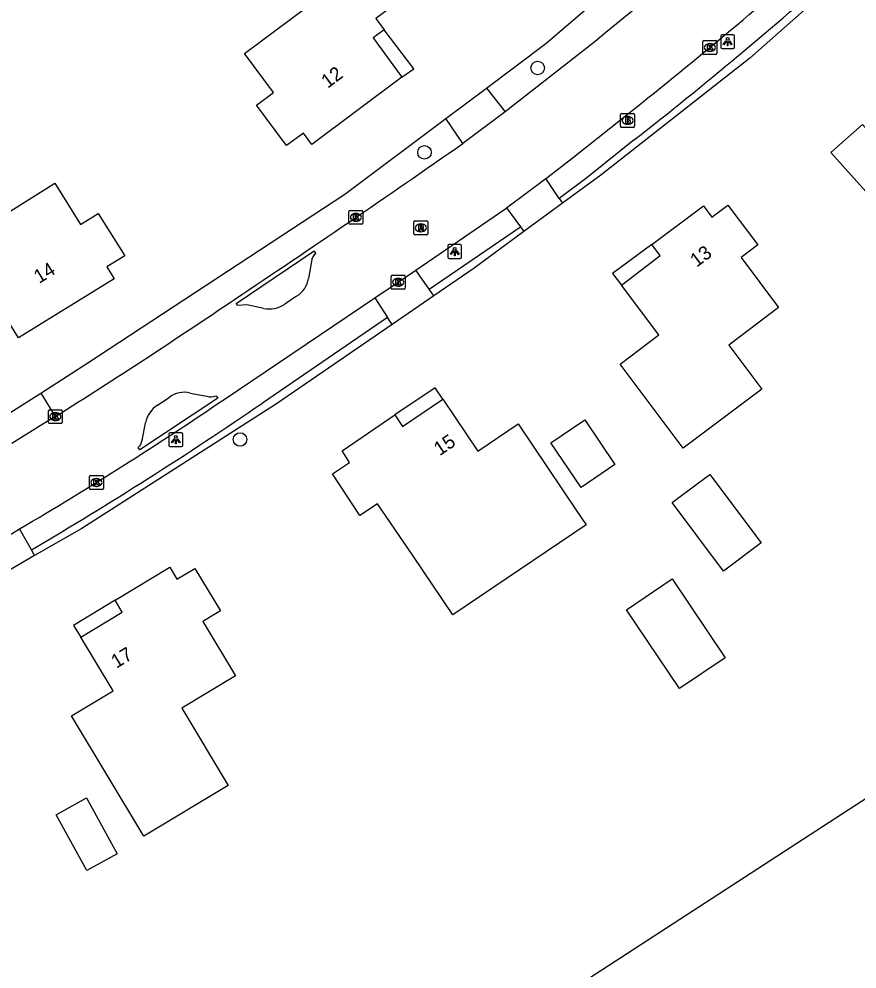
# Model space of a CAD drawing. Extents: x 162675 to 163482, y 379761 to 381227.
# Drawn here: x 163299.4 to 163359.8, y 380723.9 to 380792.3 of the extents above; entities that cross this region are included whole.
import ezdxf

# ---------------------------------------------------------------- set-up
doc = ezdxf.new("R2010")
doc.units = 0
for name, color, linetype in [('IMGEO_Boom', 7, 'Continuous'), ('IMGEO_Brandkraan', 7, 'Continuous'), ('IMGEO_Gemengd_bos', 7, 'Continuous'), ('IMGEO_Groenvoorziening', 7, 'Continuous'), ('IMGEO_Haag', 7, 'Continuous'), ('IMGEO_Kolk', 7, 'Continuous'), ('IMGEO_Lichtpunt', 7, 'Continuous'), ('IMGEO_Pand', 7, 'Continuous'), ('IMGEO_Pand_nummerreeks', 7, 'Continuous'), ('IMGEO_Pand_overbouw', 7, 'Continuous'), ('IMGEO_Parkeervlak_halfverhard', 7, 'Continuous'), ('IMGEO_Rijbaan_lokaal_gesloten', 7, 'Continuous'), ('IMGEO_Rioolput', 7, 'Continuous'), ('IMGEO_Voetpad_open', 7, 'Continuous')]:
    doc.layers.add(name, color=color, linetype=linetype)

msp = doc.modelspace()

# ---------------------------------------------------------------- linework, layer by layer
at = {"layer": 'IMGEO_Boom'}
for centre in [(163336.809, 380788.819), (163328.65, 380782.737), (163315.36, 380762.054)]:
    msp.add_circle(centre, 0.489, dxfattribs=at)
at = {"layer": 'IMGEO_Brandkraan'}
for p, q in [((163342.791, 380784.617), (163342.791, 380785.469)), ((163342.866, 380785.543), (163343.718, 380785.543)), ((163343.279, 380785.323), (163343.304, 380785.323)), ((163343.792, 380785.469), (163343.792, 380784.617)), ((163343.718, 380784.543), (163342.866, 380784.543)), ((163343.302, 380784.763), (163343.277, 380784.763))]:
    msp.add_line(p, q, dxfattribs=at)
for points in [[(163342.791, 380784.617), (163342.791, 380785.469)], [(163342.866, 380785.543), (163343.718, 380785.543)], [(163343.139, 380785.243), (163343.139, 380784.843), (163343.352, 380784.843)], [(163343.37, 380785.243), (163343.139, 380785.243)], [(163343.318, 380785.162), (163343.264, 380785.162), (163343.264, 380785.086)], [(163343.264, 380785.086), (163343.317, 380785.086)], [(163343.326, 380785.01), (163343.264, 380785.01), (163343.264, 380784.929)], [(163343.264, 380784.929), (163343.326, 380784.929)], [(163343.792, 380785.469), (163343.792, 380784.617)], [(163343.718, 380784.543), (163342.866, 380784.543)]]:
    msp.add_lwpolyline(points, dxfattribs=at)
for centre, radius, start, end in [((163342.868, 380785.467), 0.0765, 91.55205, 178.44795), ((163342.868, 380785.467), 0.0765, 91.55205, 178.44795), ((163343.319, 380785.124), 0.0379, 267.82845, 90.93552), ((163343.327, 380784.969), 0.0404, 269.87594, 90.50774), ((163343.374, 380785.098), 0.145, 59.4692, 91.53667), ((163343.399, 380785.145), 0.0922, 285.51372, 58.15012), ((163343.404, 380784.953), 0.105, 301.31148, 78.98903), ((163343.716, 380785.467), 0.0765, 1.55205, 88.44795), ((163343.716, 380785.467), 0.0765, 1.55205, 88.44795), ((163342.868, 380784.619), 0.0765, 181.55205, 268.44795), ((163342.868, 380784.619), 0.0765, 181.55205, 268.44795), ((163343.358, 380785.094), 0.251, 268.66757, 293.53466), ((163343.716, 380784.619), 0.0765, 271.55205, 358.44795), ((163343.716, 380784.619), 0.0765, 271.55205, 358.44795)]:
    msp.add_arc(centre, radius, start, end, dxfattribs=at)
for centre, major_axis, ratio, start_param, end_param in [((163343.278, 380785.043), (-0.387, 0.002), 0.722429, 4.712389, 7.853982), ((163343.303, 380785.043), (-0.39, 0.002), 0.717154, 1.570796, 4.712389)]:
    msp.add_ellipse(centre, major_axis=major_axis, ratio=ratio, start_param=start_param, end_param=end_param, dxfattribs=at)
at = {"layer": 'IMGEO_Gemengd_bos'}
msp.add_lwpolyline([(163195.703, 380607.276), (163192.683, 380638.447), (163191.078, 380656.967), (163189.778, 380667.06), (163216.199, 380669.241), (163243.791, 380678.445), (163283.606, 380692.056), (163296.994, 380698.547), (163313.614, 380707.452), (163315.494, 380708.247), (163338.618, 380722.019), (163360.626, 380736.309), (163381.367, 380750.918), (163382.181, 380751.803)], dxfattribs=at)
at = {"layer": 'IMGEO_Groenvoorziening'}
for points in [[(163333.111, 380787.376), (163337.4, 380790.586), (163359.095, 380809.135)], [(163300.998, 380765.394), (163304.376, 380767.584), (163322.902, 380779.738), (163330.188, 380785.19)]]:
    msp.add_lwpolyline(points, dxfattribs=at)
at = {"layer": 'IMGEO_Haag'}
for points in [[(163414.488, 380847.033), (163386.009, 380820.336), (163376.59, 380811.733), (163366.359, 380802.124), (163352.112, 380789.535), (163341.354, 380781.107), (163338.598, 380779.082)], [(163335.804, 380777.03), (163332.23, 380774.404), (163329.319, 380772.403)], [(163326.313, 380770.336), (163317.99, 380764.614), (163303.952, 380755.635), (163300.552, 380753.691)]]:
    msp.add_lwpolyline(points, dxfattribs=at)
at = {"layer": 'IMGEO_Kolk'}
for p, q in [((163348.722, 380789.871), (163348.722, 380790.723)), ((163348.797, 380790.797), (163349.649, 380790.797)), ((163349.21, 380790.577), (163349.235, 380790.577)), ((163349.723, 380790.723), (163349.723, 380789.871)), ((163349.649, 380789.797), (163348.797, 380789.797)), ((163349.233, 380790.017), (163349.208, 380790.017)), ((163323.21, 380777.632), (163323.21, 380778.484)), ((163323.285, 380778.558), (163324.137, 380778.558)), ((163323.698, 380778.338), (163323.723, 380778.338)), ((163324.211, 380778.484), (163324.211, 380777.632)), ((163324.137, 380777.558), (163323.285, 380777.558)), ((163323.721, 380777.778), (163323.696, 380777.778)), ((163326.258, 380772.956), (163326.258, 380773.808)), ((163326.333, 380773.882), (163327.185, 380773.882)), ((163326.746, 380773.662), (163326.771, 380773.662)), ((163327.259, 380773.808), (163327.259, 380772.956)), ((163327.185, 380772.882), (163326.333, 380772.882)), ((163326.769, 380773.102), (163326.744, 380773.102)), ((163301.542, 380763.274), (163301.542, 380764.126)), ((163301.617, 380764.2), (163302.469, 380764.2)), ((163302.03, 380763.98), (163302.055, 380763.98)), ((163302.543, 380764.126), (163302.543, 380763.274)), ((163302.469, 380763.2), (163301.617, 380763.2)), ((163302.053, 380763.42), (163302.028, 380763.42)), ((163304.507, 380758.532), (163304.507, 380759.384)), ((163304.582, 380759.458), (163305.434, 380759.458)), ((163304.995, 380759.238), (163305.02, 380759.238)), ((163305.508, 380759.384), (163305.508, 380758.532)), ((163305.434, 380758.458), (163304.582, 380758.458)), ((163305.018, 380758.678), (163304.993, 380758.678))]:
    msp.add_line(p, q, dxfattribs=at)
for points in [[(163348.722, 380789.871), (163348.722, 380790.723)], [(163348.797, 380790.797), (163349.649, 380790.797)], [(163349.043, 380790.497), (163349.166, 380790.497), (163349.166, 380790.346), (163349.296, 380790.497), (163349.46, 380790.497), (163349.314, 380790.346), (163349.467, 380790.097), (163349.315, 380790.097), (163349.23, 380790.261), (163349.166, 380790.194), (163349.166, 380790.097), (163349.043, 380790.097), (163349.043, 380790.497)], [(163349.723, 380790.723), (163349.723, 380789.871)], [(163349.649, 380789.797), (163348.797, 380789.797)], [(163323.21, 380777.632), (163323.21, 380778.484)], [(163323.285, 380778.558), (163324.137, 380778.558)], [(163323.531, 380778.258), (163323.654, 380778.258), (163323.654, 380778.107), (163323.784, 380778.258), (163323.948, 380778.258), (163323.802, 380778.107), (163323.955, 380777.858), (163323.803, 380777.858), (163323.718, 380778.022), (163323.654, 380777.955), (163323.654, 380777.858), (163323.531, 380777.858), (163323.531, 380778.258)], [(163324.211, 380778.484), (163324.211, 380777.632)], [(163324.137, 380777.558), (163323.285, 380777.558)], [(163326.258, 380772.956), (163326.258, 380773.808)], [(163326.333, 380773.882), (163327.185, 380773.882)], [(163326.579, 380773.582), (163326.702, 380773.582), (163326.702, 380773.431), (163326.832, 380773.582), (163326.996, 380773.582), (163326.85, 380773.431), (163327.003, 380773.182), (163326.851, 380773.182), (163326.766, 380773.346), (163326.702, 380773.279), (163326.702, 380773.182), (163326.579, 380773.182), (163326.579, 380773.582)], [(163327.259, 380773.808), (163327.259, 380772.956)], [(163327.185, 380772.882), (163326.333, 380772.882)], [(163301.542, 380763.274), (163301.542, 380764.126)], [(163301.617, 380764.2), (163302.469, 380764.2)], [(163301.863, 380763.9), (163301.986, 380763.9), (163301.986, 380763.749), (163302.116, 380763.9), (163302.28, 380763.9), (163302.134, 380763.749), (163302.287, 380763.5), (163302.135, 380763.5), (163302.05, 380763.664), (163301.986, 380763.597), (163301.986, 380763.5), (163301.863, 380763.5), (163301.863, 380763.9)], [(163302.543, 380764.126), (163302.543, 380763.274)], [(163302.469, 380763.2), (163301.617, 380763.2)], [(163304.507, 380758.532), (163304.507, 380759.384)], [(163304.582, 380759.458), (163305.434, 380759.458)], [(163304.828, 380759.158), (163304.951, 380759.158), (163304.951, 380759.007), (163305.081, 380759.158), (163305.245, 380759.158), (163305.099, 380759.007), (163305.252, 380758.758), (163305.1, 380758.758), (163305.015, 380758.922), (163304.951, 380758.855), (163304.951, 380758.758), (163304.828, 380758.758), (163304.828, 380759.158)], [(163305.508, 380759.384), (163305.508, 380758.532)], [(163305.434, 380758.458), (163304.582, 380758.458)]]:
    msp.add_lwpolyline(points, dxfattribs=at)
for centre, start, end in [((163348.799, 380790.721), 91.55205, 178.44795), ((163348.799, 380790.721), 91.55205, 178.44795), ((163349.647, 380790.721), 1.55205, 88.44795), ((163349.647, 380790.721), 1.55205, 88.44795), ((163348.799, 380789.873), 181.55205, 268.44795), ((163348.799, 380789.873), 181.55205, 268.44795), ((163349.647, 380789.873), 271.55205, 358.44795), ((163349.647, 380789.873), 271.55205, 358.44795), ((163323.287, 380778.482), 91.55205, 178.44795), ((163323.287, 380778.482), 91.55205, 178.44795), ((163324.135, 380778.482), 1.55205, 88.44795), ((163324.135, 380778.482), 1.55205, 88.44795), ((163323.287, 380777.634), 181.55205, 268.44795), ((163323.287, 380777.634), 181.55205, 268.44795), ((163324.135, 380777.634), 271.55205, 358.44795), ((163324.135, 380777.634), 271.55205, 358.44795), ((163326.335, 380773.806), 91.55205, 178.44795), ((163326.335, 380773.806), 91.55205, 178.44795), ((163327.183, 380773.806), 1.55205, 88.44795), ((163327.183, 380773.806), 1.55205, 88.44795), ((163326.335, 380772.958), 181.55205, 268.44795), ((163326.335, 380772.958), 181.55205, 268.44795), ((163327.183, 380772.958), 271.55205, 358.44795), ((163327.183, 380772.958), 271.55205, 358.44795), ((163301.619, 380764.124), 91.55205, 178.44795), ((163301.619, 380764.124), 91.55205, 178.44795), ((163302.467, 380764.124), 1.55205, 88.44795), ((163302.467, 380764.124), 1.55205, 88.44795), ((163301.619, 380763.276), 181.55205, 268.44795), ((163301.619, 380763.276), 181.55205, 268.44795), ((163302.467, 380763.276), 271.55205, 358.44795), ((163302.467, 380763.276), 271.55205, 358.44795), ((163304.584, 380759.382), 91.55205, 178.44795), ((163304.584, 380759.382), 91.55205, 178.44795), ((163305.432, 380759.382), 1.55205, 88.44795), ((163305.432, 380759.382), 1.55205, 88.44795), ((163304.584, 380758.534), 181.55205, 268.44795), ((163304.584, 380758.534), 181.55205, 268.44795), ((163305.432, 380758.534), 271.55205, 358.44795), ((163305.432, 380758.534), 271.55205, 358.44795)]:
    msp.add_arc(centre, 0.0765, start, end, dxfattribs=at)
for centre, major_axis, ratio, start_param, end_param in [((163349.209, 380790.297), (-0.387, 0.002), 0.722429, 4.712389, 7.853982), ((163349.234, 380790.297), (-0.39, 0.002), 0.717154, 1.570796, 4.712389), ((163323.697, 380778.058), (-0.387, 0.002), 0.722429, 4.712389, 7.853982), ((163323.722, 380778.058), (-0.39, 0.002), 0.717154, 1.570796, 4.712389), ((163326.745, 380773.382), (-0.387, 0.002), 0.722429, 4.712389, 7.853982), ((163326.77, 380773.382), (-0.39, 0.002), 0.717154, 1.570796, 4.712389), ((163302.029, 380763.7), (-0.387, 0.002), 0.722429, 4.712389, 7.853982), ((163302.054, 380763.7), (-0.39, 0.002), 0.717154, 1.570796, 4.712389), ((163304.994, 380758.958), (-0.387, 0.002), 0.722429, 4.712389, 7.853982), ((163305.019, 380758.958), (-0.39, 0.002), 0.717154, 1.570796, 4.712389)]:
    msp.add_ellipse(centre, major_axis=major_axis, ratio=ratio, start_param=start_param, end_param=end_param, dxfattribs=at)
at = {"layer": 'IMGEO_Lichtpunt'}
for p, q in [((163350.005, 380791.117), (163350.005, 380790.31)), ((163350.005, 380791.117), (163350.005, 380790.31)), ((163350.907, 380791.212), (163350.099, 380791.212)), ((163350.907, 380791.212), (163350.099, 380791.212)), ((163351.001, 380790.31), (163351.001, 380791.117)), ((163351.001, 380790.31), (163351.001, 380791.117)), ((163350.099, 380790.216), (163350.907, 380790.216)), ((163350.099, 380790.216), (163350.907, 380790.216)), ((163331.232, 380776.091), (163330.424, 380776.091)), ((163331.232, 380776.091), (163330.424, 380776.091)), ((163330.33, 380775.996), (163330.33, 380775.189)), ((163330.33, 380775.996), (163330.33, 380775.189)), ((163331.326, 380775.189), (163331.326, 380775.996)), ((163331.326, 380775.189), (163331.326, 380775.996)), ((163330.424, 380775.095), (163331.232, 380775.095)), ((163330.424, 380775.095), (163331.232, 380775.095)), ((163310.232, 380762.447), (163310.232, 380761.64)), ((163310.232, 380762.447), (163310.232, 380761.64)), ((163311.134, 380762.542), (163310.326, 380762.542)), ((163311.134, 380762.542), (163310.326, 380762.542)), ((163311.228, 380761.64), (163311.228, 380762.447)), ((163311.228, 380761.64), (163311.228, 380762.447)), ((163310.326, 380761.546), (163311.134, 380761.546)), ((163310.326, 380761.546), (163311.134, 380761.546))]:
    msp.add_line(p, q, dxfattribs=at)
for points in [[(163350.379, 380790.781), (163350.418, 380790.753), (163350.23, 380790.491), (163350.192, 380790.518), (163350.379, 380790.781)], [(163350.481, 380790.733), (163350.528, 380790.733), (163350.528, 380790.411), (163350.481, 380790.411), (163350.481, 380790.733)], [(163350.591, 380790.753), (163350.629, 380790.78), (163350.816, 380790.518), (163350.777, 380790.49), (163350.591, 380790.753)], [(163330.704, 380775.66), (163330.743, 380775.632), (163330.555, 380775.37), (163330.517, 380775.397), (163330.704, 380775.66)], [(163330.806, 380775.612), (163330.853, 380775.612), (163330.853, 380775.29), (163330.806, 380775.29), (163330.806, 380775.612)], [(163330.916, 380775.632), (163330.954, 380775.659), (163331.141, 380775.397), (163331.102, 380775.369), (163330.916, 380775.632)], [(163310.606, 380762.111), (163310.645, 380762.083), (163310.457, 380761.821), (163310.419, 380761.848), (163310.606, 380762.111)], [(163310.708, 380762.063), (163310.755, 380762.063), (163310.755, 380761.741), (163310.708, 380761.741), (163310.708, 380762.063)], [(163310.818, 380762.083), (163310.856, 380762.11), (163311.043, 380761.848), (163311.004, 380761.82), (163310.818, 380762.083)]]:
    msp.add_lwpolyline(points, dxfattribs=at)
for centre in [(163350.504, 380790.915), (163330.829, 380775.794), (163310.731, 380762.245)]:
    msp.add_circle(centre, 0.0994, dxfattribs=at)
for centre, start, end in [((163350.099, 380791.117), 90, 180), ((163350.099, 380791.117), 90, 180), ((163350.907, 380791.117), 0, 90), ((163350.907, 380791.117), 0, 90), ((163350.099, 380790.31), 180, 270), ((163350.099, 380790.31), 180, 270), ((163350.907, 380790.31), 270, 0), ((163350.907, 380790.31), 270, 360), ((163330.424, 380775.996), 90, 180), ((163330.424, 380775.996), 90, 180), ((163331.232, 380775.996), 0, 90), ((163331.232, 380775.996), 0, 90), ((163330.424, 380775.189), 180, 270), ((163330.424, 380775.189), 180, 270), ((163331.232, 380775.189), 270, 0), ((163331.232, 380775.189), 270, 360), ((163310.326, 380762.447), 90, 180), ((163310.326, 380762.447), 90, 180), ((163311.134, 380762.447), 0, 90), ((163311.134, 380762.447), 0, 90), ((163310.326, 380761.64), 180, 270), ((163310.326, 380761.64), 180, 270), ((163311.134, 380761.64), 270, 0), ((163311.134, 380761.64), 270, 360)]:
    msp.add_arc(centre, 0.0946, start, end, dxfattribs=at)
at = {"layer": 'IMGEO_Pand'}
for points in [[(163323.426, 380800.597), (163327.961, 380794.475), (163325.149, 380792.383), (163325.748, 380791.578), (163324.943, 380790.982), (163327.029, 380788.166), (163320.525, 380783.311), (163319.927, 380784.113), (163318.696, 380783.244), (163316.547, 380786.143), (163317.763, 380787.044), (163315.673, 380789.863), (163320.103, 380793.145), (163317.715, 380796.367), (163323.426, 380800.597)], [(163357.951, 380782.735), (163360.219, 380784.759), (163363.575, 380780.999), (163361.308, 380778.975), (163357.951, 380782.735)], [(163289.175, 380777.245), (163295.205, 380781.001), (163297.324, 380777.599), (163302.002, 380780.514), (163303.856, 380777.537), (163305.141, 380778.338), (163307.043, 380775.29), (163305.753, 380774.487), (163306.278, 380773.636), (163299.39, 380769.368), (163297.548, 380772.324), (163296.676, 380771.801), (163296.157, 380772.609), (163293.2, 380770.781), (163289.175, 380777.245)], [(163345.036, 380776.112), (163348.761, 380778.879), (163349.357, 380778.076), (163350.524, 380778.946), (163352.682, 380776.071), (163351.476, 380775.165), (163354.18, 380771.564), (163350.578, 380768.859), (163352.969, 380765.673), (163347.307, 380761.421), (163342.751, 380767.489), (163345.544, 380769.587), (163342.846, 380773.18), (163345.633, 380775.31), (163345.036, 380776.112)], [(163327.803, 380753.706), (163325.274, 380757.424), (163324.004, 380756.583), (163322.017, 380759.585), (163323.259, 380760.408), (163322.724, 380761.246), (163326.514, 380763.827), (163327.078, 380763.001), (163329.982, 380764.954), (163332.491, 380761.22), (163335.395, 380763.178), (163339.638, 380756.884), (163340.303, 380755.897), (163330.691, 380749.419), (163327.803, 380753.706)], [(163340.207, 380763.47), (163342.383, 380760.243), (163339.935, 380758.593), (163337.76, 380761.82), (163340.207, 380763.47)], [(163346.515, 380757.507), (163348.403, 380758.92), (163349.218, 380759.53), (163352.909, 380754.598), (163350.205, 380752.575), (163346.515, 380757.507)], [(163303.208, 380742.144), (163306.202, 380743.957), (163303.877, 380747.809), (163306.867, 380749.625), (163306.352, 380750.482), (163310.292, 380752.858), (163310.806, 380752.001), (163312.089, 380752.768), (163313.948, 380749.703), (163312.675, 380748.931), (163315.02, 380745.025), (163311.154, 380742.703), (163314.505, 380737.122), (163308.418, 380733.467), (163303.208, 380742.144)], [(163346.499, 380752.009), (163350.331, 380746.325), (163347.039, 380744.106), (163343.207, 380749.79), (163346.499, 380752.009)], [(163302.105, 380735.024), (163304.293, 380736.23), (163306.507, 380732.214), (163304.319, 380731.008), (163302.105, 380735.024)]]:
    msp.add_lwpolyline(points, dxfattribs=at)
at = {"layer": 'IMGEO_Pand_overbouw'}
for points in [[(163327.029, 380788.166), (163327.874, 380788.753), (163325.748, 380791.578), (163324.943, 380790.982)], [(163342.846, 380773.18), (163345.633, 380775.31), (163345.036, 380776.112), (163342.2, 380774.017)], [(163326.514, 380763.827), (163327.078, 380763.001), (163329.982, 380764.954), (163329.419, 380765.78)], [(163306.352, 380750.482), (163303.362, 380748.665), (163303.877, 380747.809), (163306.867, 380749.625)]]:
    msp.add_lwpolyline(points, close=True, dxfattribs=at)
at = {"layer": 'IMGEO_Parkeervlak_halfverhard'}
for points in [[(163343.799, 380783.658), (163340.345, 380780.907), (163338.366, 380779.426)], [(163328.987, 380772.876), (163335.564, 380777.363)], [(163325.994, 380770.834), (163316.967, 380764.675)]]:
    msp.add_lwpolyline(points, dxfattribs=at)
for centre, radius, start, end in [((163150.975, 381029.483), 312.428, 308.11044, 311.64242), ((163155.951, 380999.924), 285.076, 300.42488, 304.38961)]:
    msp.add_arc(centre, radius, start, end, dxfattribs=at)
at = {"layer": 'IMGEO_Rijbaan_lokaal_gesloten'}
for points in [[(163358.633, 380805.78), (163345.719, 380794.646), (163341.716, 380791.364), (163340.962, 380790.718), (163334.477, 380785.666)], [(163334.477, 380785.666), (163331.41, 380783.38)], [(163337.398, 380780.861), (163337.461, 380780.908), (163339.281, 380782.301), (163342.907, 380785.191)], [(163334.574, 380778.736), (163337.398, 380780.861)], [(163328.026, 380774.249), (163334.526, 380778.7), (163334.574, 380778.736)], [(163317.066, 380771.498), (163315.857, 380771.755), (163315.198, 380771.707), (163315.069, 380771.857), (163320.712, 380775.653), (163320.804, 380775.473)], [(163320.503, 380774.884), (163320.292, 380773.653)], [(163325.081, 380772.254), (163326.759, 380773.382), (163328.026, 380774.249)], [(163314.215, 380764.947), (163325.081, 380772.254)], [(163319.437, 380772.37), (163318.577, 380771.807)], [(163313.625, 380765.188), (163313.767, 380765.027), (163308.139, 380761.301), (163308.02, 380761.469)], [(163309.408, 380764.535), (163310.238, 380765.074)], [(163311.771, 380765.401), (163312.97, 380765.168)], [(163302.043, 380763.7), (163298.915, 380761.754)], [(163308.323, 380762.097), (163308.541, 380763.254)]]:
    msp.add_lwpolyline(points, dxfattribs=at)
for centre, radius, start, end in [((163134.064, 381049.97), 337.229, 308.26439, 311.4801), ((162798.313, 381546.335), 930.749, 303.717187, 304.943016), ((163321.436, 380774.778), 0.939, 132.31441, 173.54828), ((163318.436, 380773.963), 1.882, 302.13495, 350.50553), ((163047.171, 381167.595), 477.589, 302.25336, 304.10581), ((163317.452, 380773.462), 2.001, 258.89324, 304.22206), ((163311.339, 380763.671), 1.784, 75.97505, 128.10724), ((163313.269, 380766.108), 0.986, 252.34452, 291.15337), ((163168.413, 380979.026), 259.013, 300.3941, 304.25736), ((163310.509, 380762.856), 2.008, 123.25818, 168.56036), ((163307.256, 380762.225), 1.074, 315.30551, 353.18135), ((163168.961, 380978.153), 257.984, 299.58877, 300.38726)]:
    msp.add_arc(centre, radius, start, end, dxfattribs=at)
at = {"layer": 'IMGEO_Rioolput'}
for p, q in [((163327.888, 380776.877), (163327.888, 380777.729)), ((163327.963, 380777.803), (163328.815, 380777.803)), ((163328.376, 380777.583), (163328.401, 380777.583)), ((163328.889, 380777.729), (163328.889, 380776.877)), ((163328.815, 380776.803), (163327.963, 380776.803)), ((163328.399, 380777.023), (163328.374, 380777.023))]:
    msp.add_line(p, q, dxfattribs=at)
for points in [[(163327.888, 380776.877), (163327.888, 380777.729)], [(163327.963, 380777.803), (163328.815, 380777.803)], [(163328.477, 380777.501), (163328.225, 380777.503), (163328.225, 380777.103)], [(163328.403, 380777.422), (163328.349, 380777.422), (163328.349, 380777.341)], [(163328.889, 380777.729), (163328.889, 380776.877)], [(163328.815, 380776.803), (163327.963, 380776.803)], [(163328.225, 380777.103), (163328.349, 380777.103), (163328.349, 380777.265), (163328.36, 380777.265)], [(163328.349, 380777.341), (163328.401, 380777.341)], [(163328.407, 380777.236), (163328.478, 380777.103), (163328.618, 380777.103), (163328.553, 380777.229)]]:
    msp.add_lwpolyline(points, dxfattribs=at)
for centre, radius, start, end in [((163327.965, 380777.727), 0.0765, 91.55205, 178.44795), ((163327.965, 380777.727), 0.0765, 91.55205, 178.44795), ((163328.409, 380777.326), 0.0964, 77.00612, 93.18647), ((163328.423, 380777.383), 0.0378, 276.66336, 79.67722), ((163328.476, 380777.391), 0.109, 350.36119, 89.41601), ((163328.813, 380777.727), 0.0765, 1.55205, 88.44795), ((163328.813, 380777.727), 0.0765, 1.55205, 88.44795), ((163327.965, 380776.879), 0.0765, 181.55205, 268.44795), ((163327.965, 380776.879), 0.0765, 181.55205, 268.44795), ((163328.359, 380777.212), 0.0533, 26.02933, 88.69889), ((163328.385, 380777.53), 0.19, 274.7715, 282.96867), ((163328.474, 380777.391), 0.112, 277.58423, 350.98172), ((163328.458, 380777.176), 0.108, 29.51342, 73.79051), ((163328.813, 380776.879), 0.0765, 271.55205, 358.44795), ((163328.813, 380776.879), 0.0765, 271.55205, 358.44795)]:
    msp.add_arc(centre, radius, start, end, dxfattribs=at)
for centre, major_axis, ratio, start_param, end_param in [((163328.375, 380777.303), (-0.387, 0.002), 0.722429, 4.712389, 7.853982), ((163328.4, 380777.303), (-0.39, 0.002), 0.717154, 1.570796, 4.712389)]:
    msp.add_ellipse(centre, major_axis=major_axis, ratio=ratio, start_param=start_param, end_param=end_param, dxfattribs=at)
at = {"layer": 'IMGEO_Voetpad_open'}
for points in [[(163330.188, 380785.19), (163333.111, 380787.376)], [(163333.111, 380787.376), (163334.477, 380785.666)], [(163331.41, 380783.38), (163330.188, 380785.19)], [(163338.366, 380779.426), (163337.398, 380780.861)], [(163338.598, 380779.082), (163335.804, 380777.03)], [(163338.366, 380779.426), (163338.598, 380779.082)], [(163334.574, 380778.736), (163335.564, 380777.363)], [(163335.564, 380777.363), (163335.804, 380777.03)], [(163328.987, 380772.876), (163328.026, 380774.249)], [(163329.319, 380772.403), (163328.987, 380772.876)], [(163325.081, 380772.254), (163325.994, 380770.834)], [(163329.319, 380772.403), (163326.313, 380770.336)], [(163326.313, 380770.336), (163325.994, 380770.834)], [(163297.826, 380763.387), (163300.998, 380765.394)], [(163300.998, 380765.394), (163302.043, 380763.7)], [(163300.316, 380754.105), (163299.46, 380755.61)], [(163300.552, 380753.691), (163297.434, 380751.907)], [(163300.552, 380753.691), (163300.316, 380754.105)]]:
    msp.add_lwpolyline(points, dxfattribs=at)

# ---------------------------------------------------------------- texts
at = {"layer": 'IMGEO_Pand_nummerreeks'}
for s, rotation, p in [('12', 36.73711, (163321.678, 380787.317)), ('13', 36.603, (163348.265, 380774.423)), ('14', 31.78518, (163300.881, 380773.257)), ('15', 33.9191, (163329.752, 380760.847)), ('17', 31.26874, (163306.449, 380745.533))]:
    msp.add_text(s, height=1, rotation=rotation, dxfattribs=at).set_placement(p)

doc.saveas('drawing.dxf')
